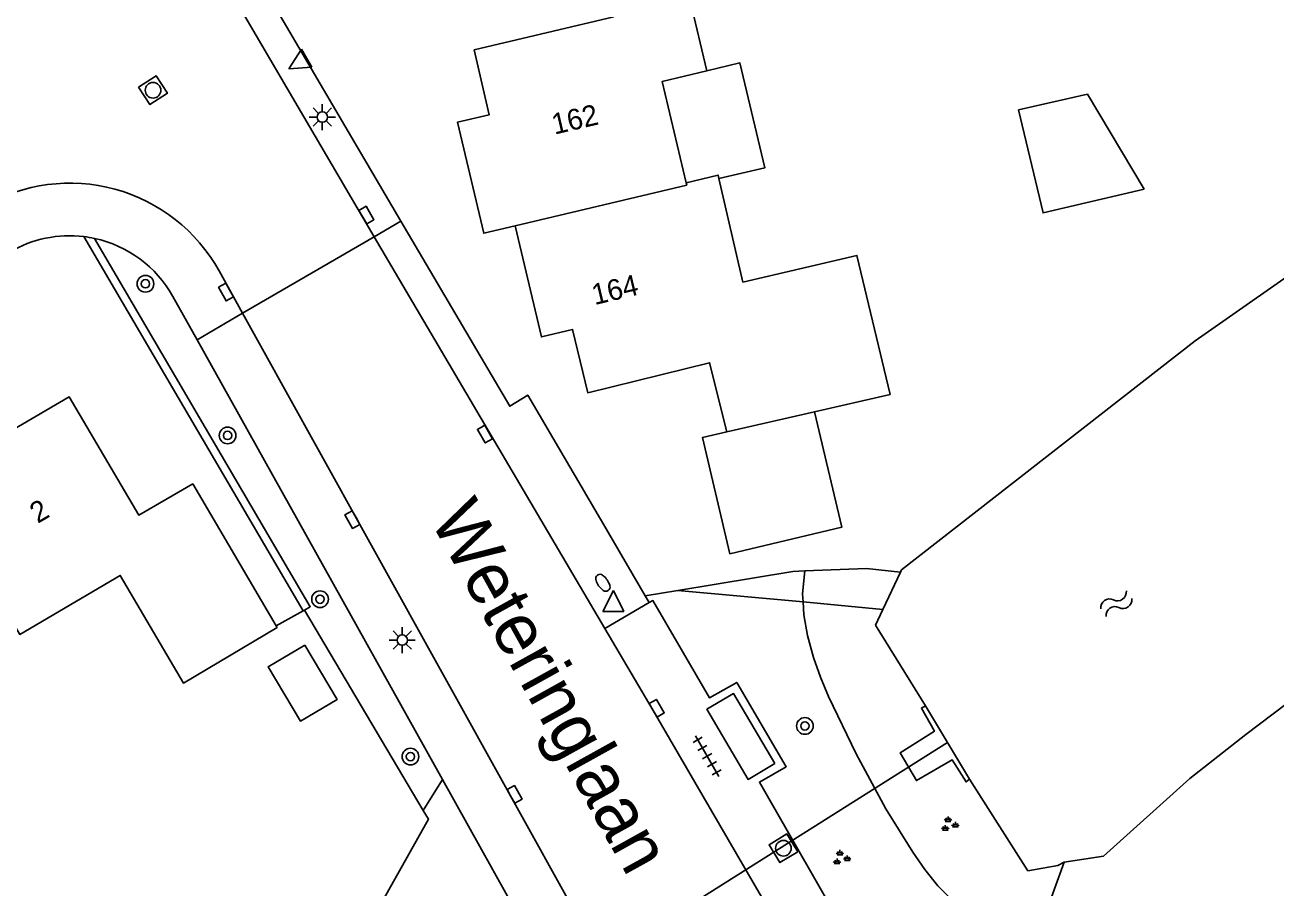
# Model space of a CAD drawing. Extents: x 126000 to 131009, y 393000 to 395500.
# Drawn here: x 130492.1 to 130552.1, y 395050.8 to 395092.3 of the extents above; entities that cross this region are included whole.
import ezdxf

# ---------------------------------------------------------------- set-up
doc = ezdxf.new("R2010")
doc.units = 0
for name, color, linetype in [('gg-afsc-erfafscheiding', 7, 'Continuous'), ('gg-anno-huisnummerreeks BGT', 7, 'Continuous'), ('gg-anno-openbare ruimte label', 7, 'Continuous'), ('gg-bbg-abri', 7, 'Continuous'), ('gg-bbg-gedigitaliseerde bebouwing', 7, 'Continuous'), ('gg-bbg-gedigitaliseerde bijgebouw', 7, 'Continuous'), ('gg-bbg-hoofdgebouw', 7, 'Continuous'), ('gg-bbg-luifel en loopbrug', 7, 'Continuous'), ('gg-bbg-tussenscheiding', 7, 'Continuous'), ('gg-knt-BGT kruinlijn', 7, 'Continuous'), ('gg-knt-verharding', 7, 'Continuous'), ('gg-knt-verharding nz', 7, 'Continuous'), ('gg-kntw-beschoeiing', 7, 'Continuous'), ('gg-kwrk-duiker nz buis', 7, 'Continuous'), ('gg-kwrk-uitstroombak niveau min 01', 7, 'Continuous'), ('gt-grn-groengrens', 7, 'Continuous'), ('gt-grn-weggrens', 7, 'Continuous'), ('gt-symb-boom', 7, 'Continuous'), ('gt-symb-brandkraan', 7, 'Continuous'), ('gt-symb-groenvak', 7, 'Continuous'), ('gt-symb-kolk', 7, 'Continuous'), ('gt-symb-lichtmast', 7, 'Continuous'), ('gt-symb-rioolschacht', 7, 'Continuous'), ('gt-symb-tegel verharding', 7, 'Continuous'), ('gt-symb-waterafsluiter', 7, 'Continuous'), ('gt-symb-watersymbool', 7, 'Continuous')]:
    doc.layers.add(name, color=color, linetype=linetype)

# ---------------------------------------------------------------- blocks, each defined once
blk = doc.blocks.new('gt0-GRVAK')
at = {"layer": 'gt-symb-groenvak'}
for p, q in [((-0.11, 0.189), (-0.228, 0.24)), ((-0.182, 0.153), (0.088, 0.153)), ((-0.091, 0.211), (-0.156, 0.322)), ((-0.047, 0.214), (-0.047, 0.393)), ((-0.004, 0.211), (0.061, 0.322)), ((0.015, 0.189), (0.133, 0.24)), ((0.262, -0.052), (0.197, 0.059)), ((0.305, -0.049), (0.305, 0.13)), ((0.349, -0.052), (0.414, 0.059)), ((-0.245, -0.228), (-0.363, -0.177)), ((-0.318, -0.264), (-0.047, -0.264)), ((-0.226, -0.206), (-0.291, -0.095)), ((-0.183, -0.203), (-0.183, -0.024)), ((-0.139, -0.206), (-0.074, -0.095)), ((-0.12, -0.228), (-0.002, -0.177)), ((0.243, -0.074), (0.125, -0.023)), ((0.17, -0.11), (0.441, -0.11)), ((0.368, -0.074), (0.486, -0.023))]:
    blk.add_line(p, q, dxfattribs=at)
blk = doc.blocks.new('gt0-WA')
at = {"layer": 'gt-symb-watersymbool'}
for centre, start, end in [((-0.323, 0.022), 28.07249, 151.92751), ((0.427, 0.422), 208.07248, 331.92751), ((-0.323, -0.428), 28.07249, 151.92751), ((0.427, -0.028), 208.07248, 331.92751)]:
    blk.add_arc(centre, 0.425, start, end, dxfattribs=at)
blk = doc.blocks.new('gt0-RS')
at = {"layer": 'gt-symb-rioolschacht'}
blk.add_lwpolyline([(-0.5, -0.5), (0.5, -0.5), (0.5, 0.5), (-0.5, 0.5)], close=True, dxfattribs=at)
blk.add_circle((0, 0), 0.375, dxfattribs=at)
blk = doc.blocks.new('gt0-BOOM')
at = {"layer": 'gt-symb-boom'}
for radius in [0.4, 0.2]:
    blk.add_circle((0, 0), radius, dxfattribs=at)
blk = doc.blocks.new('gt0-KOLK')
at = {"layer": 'gt-symb-kolk'}
blk.add_lwpolyline([(0, 0), (0.375, 0), (0.375, 0.4), (-0.375, 0.4), (-0.375, 0), (0, 0)], dxfattribs=at)
blk = doc.blocks.new('gt0-TEG1')
at = {"layer": 'gt-symb-tegel verharding'}
for p, q in [((-1.125, 0), (1.125, 0)), ((-0.9, -0.25), (-0.9, 0.25)), ((-0.45, -0.25), (-0.45, 0.25)), ((0, -0.25), (0, 0.25)), ((0.45, -0.25), (0.45, 0.25)), ((0.9, -0.25), (0.9, 0.25))]:
    blk.add_line(p, q, dxfattribs=at)
blk = doc.blocks.new('gt0-LMAST')
at = {"layer": 'gt-symb-lichtmast'}
for p, q in [((-0.005, 0.246), (-0.005, 0.621)), ((-0.182, 0.173), (-0.447, 0.438)), ((0.172, 0.173), (0.437, 0.438)), ((-0.255, -0.004), (-0.63, -0.004)), ((-0.182, -0.181), (-0.447, -0.446)), ((-0.005, -0.254), (-0.005, -0.629)), ((0.437, -0.446), (0.172, -0.181)), ((0.245, -0.004), (0.62, -0.004))]:
    blk.add_line(p, q, dxfattribs=at)
blk.add_circle((-0.005, -0.004), 0.25, dxfattribs=at)
blk = doc.blocks.new('gt0-WAFSL')
at = {"layer": 'gt-symb-waterafsluiter'}
for p, q in [((-0.5, -0.333), (0, 0.667)), ((0, 0.667), (0.5, -0.333)), ((0.5, -0.333), (-0.5, -0.333))]:
    blk.add_line(p, q, dxfattribs=at)
blk = doc.blocks.new('gt0-BR')
at = {"layer": 'gt-symb-brandkraan'}
for centre, radius, start, end in [((-0.244, 0), 0.206, 107.56694, 252.43307), ((0.599, -2.664), 3, 106.89205, 107.56694), ((0, -0.691), 0.938, 73.10799, 106.89205), ((-0.599, -2.664), 3, 72.43309, 73.10799), ((0.244, 0), 0.206, 287.56695, 72.43309), ((0.599, 2.664), 3, 252.43307, 253.10797), ((0, 0.691), 0.938, 253.10797, 286.89206), ((-0.599, 2.664), 3, 286.89206, 287.56695)]:
    blk.add_arc(centre, radius, start, end, dxfattribs=at)

msp = doc.modelspace()

# ---------------------------------------------------------------- linework, layer by layer
at = {"layer": 'gg-afsc-erfafscheiding'}
for p, q in [((130519.999, 395068.069), (130521.873, 395064.867)), ((130521.873, 395064.867), (130523.435, 395065.123)), ((130505.46, 395064.133), (130504.164, 395063.416)), ((130505.46, 395064.133), (130505.532, 395064.173)), ((130505.532, 395064.173), (130511.227, 395054.559)), ((130541.98, 395052.074), (130540.826, 395048.904))]:
    msp.add_line(p, q, dxfattribs=at)
for points in [[(130529.53, 395066.053), (130532.487, 395066.169), (130534.116, 395066.003)], [(130523.435, 395065.123), (130528.962, 395066.031), (130529.53, 395066.053)], [(130511.227, 395054.559), (130511.474, 395054.142), (130507.308, 395046.709)]]:
    msp.add_lwpolyline(points, dxfattribs=at)
at = {"layer": 'gg-bbg-abri'}
msp.add_lwpolyline([(130528.085, 395056.813), (130526.81, 395056.054), (130524.836, 395059.42), (130526.113, 395060.168), (130528.085, 395056.813)], dxfattribs=at)
at = {"layer": 'gg-bbg-gedigitaliseerde bebouwing'}
for p, q in [((130529.988, 395073.694), (130533.62, 395074.53)), ((130525.793, 395072.729), (130529.988, 395073.694))]:
    msp.add_line(p, q, dxfattribs=at)
for points in [[(130524.828, 395090.055), (130524.048, 395093.352), (130525.916, 395093.79)], [(130523.84, 395084.68), (130522.69, 395089.55), (130524.828, 395090.055)], [(130525.407, 395084.892), (130525.37, 395085.05), (130523.84, 395084.68)], [(130533.62, 395074.53), (130532.03, 395081.2), (130526.56, 395079.92), (130525.407, 395084.892)]]:
    msp.add_lwpolyline(points, dxfattribs=at)
at = {"layer": 'gg-bbg-gedigitaliseerde bijgebouw'}
msp.add_lwpolyline([(130505.539, 395062.499), (130503.784, 395061.455), (130505.334, 395058.849), (130507.089, 395059.892), (130505.539, 395062.499)], dxfattribs=at)
at = {"layer": 'gg-bbg-hoofdgebouw'}
for p, q in [((130513.667, 395091.056), (130520.363, 395092.646)), ((130504.164, 395063.416), (130504.209, 395063.339))]:
    msp.add_line(p, q, dxfattribs=at)
for points in [[(130515.627, 395082.616), (130514.128, 395082.26), (130512.861, 395087.589), (130514.383, 395087.936), (130513.667, 395091.056)], [(130525.793, 395072.729), (130524.958, 395076.044), (130519.115, 395074.607), (130518.393, 395077.644), (130516.894, 395077.288), (130515.627, 395082.616)], [(130487.5, 395070.469), (130494.243, 395074.407), (130497.578, 395068.736), (130500.168, 395070.233), (130504.164, 395063.416)], [(130490.66, 395065.08), (130491.87, 395063.01), (130496.69, 395065.84), (130499.72, 395060.67), (130504.209, 395063.339)]]:
    msp.add_lwpolyline(points, dxfattribs=at)
at = {"layer": 'gg-bbg-luifel en loopbrug'}
for points in [[(130524.828, 395090.055), (130526.42, 395090.432), (130527.612, 395085.395), (130525.407, 395084.892)], [(130545.808, 395084.382), (130540.958, 395083.235), (130539.789, 395088.176), (130543.09, 395088.93), (130545.808, 395084.382)], [(130525.793, 395072.729), (130524.62, 395072.452), (130525.939, 395066.88), (130531.3, 395068.148), (130529.988, 395073.694)]]:
    msp.add_lwpolyline(points, dxfattribs=at)
at = {"layer": 'gg-bbg-tussenscheiding'}
msp.add_lwpolyline([(130515.627, 395082.616), (130523.87, 395084.56), (130523.84, 395084.68)], dxfattribs=at)
at = {"layer": 'gg-knt-BGT kruinlijn'}
for points in [[(130529.446, 395064.565), (130529.421, 395064.955), (130529.53, 395066.053)], [(130540.826, 395048.904), (130540.2, 395048.855), (130539.191, 395048.964), (130538.214, 395049.257), (130537.312, 395049.716), (130536.627, 395050.23), (130535.92, 395050.938), (130535.289, 395051.729), (130534.71, 395052.564), (130533.421, 395054.643), (130531.991, 395057.27), (130530.661, 395060.029), (130530.282, 395060.956), (130529.953, 395061.902), (130529.666, 395062.954), (130529.486, 395063.95), (130529.446, 395064.565)]]:
    msp.add_lwpolyline(points, dxfattribs=at)
at = {"layer": 'gg-knt-verharding'}
for p, q in [((130495.674, 395104.632), (130508.872, 395082.095)), ((130508.872, 395082.095), (130502.559, 395078.42)), ((130508.872, 395082.095), (130519.94, 395063.293)), ((130501.43, 395080.454), (130502.559, 395078.42)), ((130499.21, 395079.23), (130500.372, 395077.147)), ((130502.559, 395078.42), (130525.071, 395037.88)), ((130500.372, 395077.147), (130512.144, 395056.053)), ((130521.873, 395064.867), (130522.063, 395064.543)), ((130512.144, 395056.053), (130527.324, 395028.853))]:
    msp.add_line(p, q, dxfattribs=at)
for points in [[(130469.389, 395155.246), (130468.363, 395154.79), (130471.597, 395148.693), (130476.836, 395139.654), (130477.71, 395140.143), (130481.311, 395134.082), (130480.368, 395133.562), (130489.958, 395117.23), (130490.888, 395117.745), (130494.45, 395111.718), (130493.527, 395111.154), (130510.155, 395082.842)], [(130510.155, 395082.842), (130515.371, 395073.96), (130516.24, 395074.493), (130519.999, 395068.069)], [(130522.063, 395064.543), (130522.242, 395064.636), (130524.96, 395059.965), (130526.264, 395060.707), (130528.636, 395056.66), (130527.354, 395055.926), (130531.724, 395048.288)], [(130529.452, 395046.971), (130522.252, 395059.364), (130519.94, 395063.293)]]:
    msp.add_lwpolyline(points, dxfattribs=at)
for centre, radius, start, end in [((130494.278, 395076.488), 8.178, 29.01052, 120.39251), ((130494.265, 395076.451), 5.69, 83.12126, 120.35227), ((130494.247, 395076.405), 5.737, 77.78927, 82.99699), ((130494.258, 395076.476), 5.666, 29.07958, 77.74511)]:
    msp.add_arc(centre, radius, start, end, dxfattribs=at)
at = {"layer": 'gg-knt-verharding nz'}
msp.add_line((130519.94, 395063.293), (130522.063, 395064.543), dxfattribs=at)
at = {"layer": 'gg-kntw-beschoeiing'}
msp.add_line((130534.116, 395066.003), (130533.275, 395064.21), dxfattribs=at)
for points in [[(130548.256, 395077.095), (130570.529, 395092.681), (130582.9, 395100.078)], [(130541.98, 395052.074), (130543.86, 395052.37), (130548, 395056.1), (130550.69, 395058.21), (130553.96, 395060.68), (130558.97, 395064.38), (130569, 395070.99), (130578.58, 395076.88), (130584.26, 395080.15), (130587.38, 395081.81), (130589.64, 395083.69), (130590.525, 395084.458), (130592.99, 395087.57), (130593.093, 395087.879), (130594.406, 395091.235), (130594.433, 395091.349)], [(130534.116, 395066.003), (130534.163, 395066.103), (130548.256, 395077.095)], [(130533.275, 395064.21), (130532.922, 395063.458), (130535.319, 395059.575)], [(130537.439, 395056.062), (130540.237, 395051.666), (130541.671, 395051.911), (130541.98, 395052.074)]]:
    msp.add_lwpolyline(points, dxfattribs=at)
at = {"layer": 'gg-kwrk-duiker nz buis'}
msp.add_line((130536.378, 395057.821), (130508.887, 395040.488), dxfattribs=at)
at = {"layer": 'gg-kwrk-uitstroombak niveau min 01'}
msp.add_line((130535.319, 395059.575), (130537.439, 395056.062), dxfattribs=at)
msp.add_lwpolyline([(130537.439, 395056.062), (130537.271, 395055.928), (130536.597, 395056.995), (130534.887, 395055.993), (130534.099, 395057.319), (130535.751, 395058.361), (130535.127, 395059.47), (130535.319, 395059.575)], dxfattribs=at)
at = {"layer": 'gt-grn-groengrens'}
for p, q in [((130505.46, 395064.133), (130494.947, 395082.1)), ((130523.435, 395065.123), (130529.446, 395064.565)), ((130529.446, 395064.565), (130533.275, 395064.21)), ((130512.144, 395056.053), (130511.227, 395054.559))]:
    msp.add_line(p, q, dxfattribs=at)
msp.add_lwpolyline([(130505.532, 395064.173), (130505.806, 395064.333), (130495.461, 395082.013)], dxfattribs=at)
at = {"layer": 'gt-grn-weggrens'}
for p, q in [((130508.872, 395082.095), (130510.155, 395082.842)), ((130500.372, 395077.147), (130502.559, 395078.42))]:
    msp.add_line(p, q, dxfattribs=at)

# ---------------------------------------------------------------- block references
at = {"layer": 'gt-symb-boom'}
for p in [(130497.898, 395079.835), (130501.838, 395072.556), (130506.272, 395064.698), (130529.535, 395058.614), (130510.611, 395057.144)]:
    msp.add_blockref('gt0-BOOM', p, dxfattribs=at)
at = {"layer": 'gt-symb-brandkraan', "rotation": -55.435377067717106}
msp.add_blockref('gt0-BR', (130519.844, 395065.486), dxfattribs=at)
at = {"layer": 'gt-symb-groenvak'}
for p in [(130536.45, 395053.883), (130531.26, 395052.276)]:
    msp.add_blockref('gt0-GRVAK', p, dxfattribs=at)
at = {"layer": 'gt-symb-kolk'}
for p, rotation in [((130508.322, 395083.033), -59.79306598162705), ((130501.935, 395079.538), 119.28282857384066), ((130514.359, 395072.725), 120.000727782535), ((130508.001, 395068.616), 118.69278770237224), ((130522.252, 395059.364), -59.66519417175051), ((130515.434, 395055.236), -60.92313647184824)]:
    msp.add_blockref('gt0-KOLK', p, dxfattribs=dict(at, rotation=rotation))
at = {"layer": 'gt-symb-lichtmast'}
for p in [(130506.388, 395087.839), (130510.225, 395062.74)]:
    msp.add_blockref('gt0-LMAST', p, dxfattribs=at)
at = {"layer": 'gt-symb-rioolschacht'}
for p, rotation in [((130498.261, 395089.123), -56.91369260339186), ((130528.505, 395052.746), 121.3372057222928)]:
    msp.add_blockref('gt0-RS', p, dxfattribs=dict(at, rotation=rotation))
at = {"layer": 'gt-symb-tegel verharding', "rotation": -59.87139976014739}
msp.add_blockref('gt0-TEG1', (130524.846, 395057.167), dxfattribs=at)
at = {"layer": 'gt-symb-waterafsluiter', "rotation": 120.3348058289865}
msp.add_blockref('gt0-WAFSL', (130505.346, 395090.491), dxfattribs=at)
at = {"layer": 'gt-symb-waterafsluiter'}
msp.add_blockref('gt0-WAFSL', (130520.347, 395064.449), dxfattribs=at)
at = {"layer": 'gt-symb-watersymbool', "rotation": 34.977932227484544}
msp.add_blockref('gt0-WA', (130544.427, 395064.454), dxfattribs=at)

# ---------------------------------------------------------------- texts
at = {"layer": 'gg-anno-huisnummerreeks BGT'}
for s, rotation, p in [('162', 13.1, (130517.521, 395086.99)), ('164', 13.4, (130519.445, 395078.81)), ('2', 30.3, (130492.727, 395068.31))]:
    msp.add_text(s, height=1, rotation=rotation, dxfattribs=at).set_placement(p)
at = {"layer": 'gg-anno-openbare ruimte label'}
msp.add_text('Weteringlaan', height=2.5, rotation=299, dxfattribs=at).set_placement((130511.505, 395068.543))

doc.saveas('drawing.dxf')
